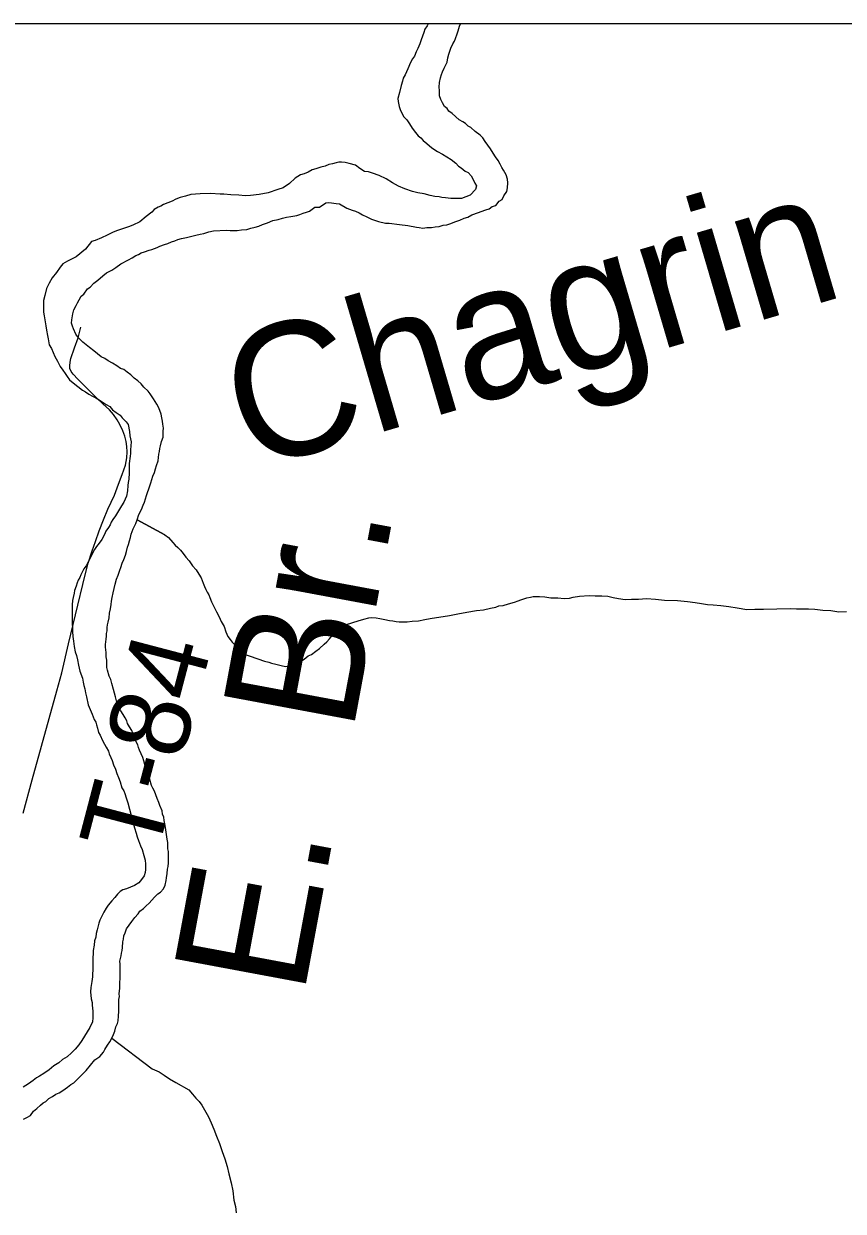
# Model space of a CAD drawing. Extents: x 103424 to 286016, y 38711 to 110967.
# Drawn here: x 120420 to 123518, y 106482 to 110967 of the extents above; entities that cross this region are included whole.
import ezdxf

# ---------------------------------------------------------------- set-up
doc = ezdxf.new("R2010")
doc.units = 0
for name, color, linetype in [('GM_X_Corporation', 7, 'Continuous'), ('GM_X_Major_River_Text', 7, 'Continuous'), ('GM_X_Minor_River', 7, 'Continuous'), ('GM_X_Township_Road', 7, 'Continuous'), ('GM_X_Township_Road_Text', 7, 'Continuous')]:
    doc.layers.add(name, color=color, linetype=linetype)

msp = doc.modelspace()

# ---------------------------------------------------------------- linework, layer by layer
at = {"layer": 'GM_X_Corporation'}
msp.add_lwpolyline([(103423.7, 96534.8), (103423.7, 38711.2), (175679.7, 38711.2), (175679.7, 110967.2), (119699, 110967.2), (119716.9, 106542.5), (119719.8, 106322.8), (119720.8, 106006.3), (119709.7, 99445.7), (119706.4, 99064.2), (119663.9, 96690), (117026.4, 96688.2), (115542.1, 96665), (105081.7, 96574.5)], close=True, dxfattribs=at)
msp.add_lwpolyline([(148354.5, 110967.2), (119699, 110967.2), (119716.9, 106542.5), (119719.8, 106322.8), (119720.8, 106006.3), (119709.7, 99445.7), (119706.4, 99064.2), (119663.9, 96690), (127752.9, 96778.3), (127904.6, 96781), (127960.9, 96782.1), (128017.2, 96783.1), (128144.7, 96785.8), (131350.5, 96844.5), (131500.4, 96848.9), (132289.6, 96863.9), (132581, 96869.6), (132838, 96874.6), (133225.9, 96882.3), (133496.3, 96888.5), (133864.7, 96896.9), (134160.1, 96903.7)], dxfattribs=at)
at = {"layer": 'GM_X_Minor_River'}
for points in [[(121948.8, 110967.2), (121944.8, 110958.8), (121936.8, 110946.6), (121932.9, 110934.5), (121927, 110920.3), (121923.1, 110906.1), (121917.3, 110891.9), (121909.4, 110873.6), (121903.5, 110861.4), (121897.6, 110845.2), (121889.6, 110835), (121881.7, 110820.8), (121871.9, 110796.5), (121862.1, 110774.2), (121854.1, 110762), (121852.2, 110749.8), (121846.4, 110733.6), (121840.6, 110707.3), (121834.8, 110685), (121835, 110672.9), (121839.2, 110654.8), (121843.4, 110642.7), (121855.8, 110616.6), (121868.1, 110604.6), (121878.4, 110588.5), (121888.6, 110572.5)], [(122194.7, 110478.6), (122184.4, 110494.6), (122174.2, 110508.6), (122163.9, 110522.7), (122155.7, 110536.7), (122145.5, 110546.7), (122127.1, 110560.7), (122110.8, 110574.7), (122100.6, 110580.6), (122090.4, 110590.6), (122080.2, 110596.6), (122066, 110604.5), (122039.5, 110628.5), (122027.3, 110636.5), (122021.1, 110646.5), (122010.9, 110654.5), (122002.7, 110668.5), (121996.5, 110680.6), (121992.3, 110694.7), (121992, 110714.9), (121989.9, 110727), (121991.7, 110745.2), (121995.5, 110763.4), (121999.4, 110775.5), (122003.3, 110785.7), (122009.2, 110799.9), (122015.1, 110812.1), (122021.1, 110822.2), (122022.9, 110838.4), (122026.8, 110852.6), (122034.6, 110874.9), (122042.5, 110891.1), (122048.4, 110901.3), (122052.4, 110911.4), (122058.2, 110929.6), (122062.1, 110939.8), (122068, 110958), (122071.5, 110967.2)], [(121888.6, 110572.5), (121901, 110556.4), (121911.2, 110544.4), (121921.4, 110536.4), (121929.6, 110526.4), (121943.9, 110514.4), (121962.2, 110498.5), (121984.6, 110484.5), (122002.9, 110474.6), (122019.2, 110464.7), (122035.4, 110454.7), (122053.8, 110440.8), (122064, 110428.8), (122074.2, 110422.8), (122088.5, 110410.8), (122100.6, 110404.9), (122110.9, 110392.9), (122119.1, 110378.8), (122125.4, 110364.8), (122131.5, 110354.7), (122127.7, 110340.5), (122107.7, 110320.1), (122075.5, 110307.7), (122063.4, 110307.6), (122035.1, 110307.3), (122014.9, 110309.1), (122000.8, 110311), (121990.6, 110312.9), (121974.4, 110314.8), (121956.2, 110318.6), (121933.9, 110324.5), (121909.7, 110328.3), (121889.4, 110334.1), (121861, 110343.9), (121836.7, 110353.8), (121814.3, 110365.7), (121789.9, 110381.6), (121763.5, 110393.5), (121739.1, 110403.3), (121722.9, 110407.2), (121708.8, 110409.1), (121690.4, 110421), (121674.1, 110433), (121649.8, 110438.8), (121635.7, 110442.7), (121621.5, 110444.6), (121611.4, 110444.5), (121601.3, 110442.3), (121587.2, 110438.2), (121573.1, 110436), (121559.1, 110429.8), (121542.9, 110425.6), (121524.8, 110419.4), (121510.7, 110415.2), (121494.7, 110406.9), (121480.6, 110400.7), (121466.5, 110396.6), (121446.5, 110384.3), (121424.5, 110363.8), (121400.4, 110347.4), (121380.3, 110341.2), (121344.1, 110328.7), (121309.8, 110322.3), (121277.6, 110317.9), (121257.4, 110317.7), (121233.1, 110319.5), (121202.8, 110321.2), (121176.5, 110323), (121162.4, 110322.9), (121126, 110326.5), (121087.6, 110324.1), (121051.3, 110321.7), (121031.2, 110315.5), (121011, 110311.2), (120995, 110305), (120980.9, 110296.8), (120964.8, 110290.6), (120948.7, 110284.4), (120938.7, 110278.2), (120928.7, 110274.1), (120912.6, 110265.8), (120904.6, 110255.6), (120882.6, 110239.3), (120858.6, 110218.8), (120832.5, 110206.5), (120816.4, 110200.2), (120774.2, 110185.7), (120758.1, 110179.5), (120736, 110169.1), (120713.9, 110158.8), (120689.8, 110148.5), (120675.7, 110144.3), (120653.8, 110115.8), (120617.8, 110087.2), (120585.6, 110070.7), (120567.6, 110060.4), (120557.6, 110048.2), (120543.7, 110027.9), (120527.8, 110007.5), (120515.9, 109987.2), (120506.1, 109966.9)], [(120767.7, 110046.2), (120787.7, 110060.6), (120815.8, 110075), (120829.9, 110083.2), (120843.9, 110091.4), (120854, 110095.6), (120864, 110101.7), (120876.1, 110105.9), (120894.2, 110112.1), (120904.3, 110114.3), (120914.3, 110118.4), (120924.4, 110122.5), (120934.4, 110126.7), (120952.5, 110132.9), (120964.6, 110137.1), (120978.7, 110143.3), (120990.7, 110147.4), (121002.8, 110151.6), (121016.9, 110155.8), (121035, 110160), (121055.2, 110164.2), (121071.3, 110168.4), (121087.4, 110172.6), (121101.5, 110174.8), (121119.6, 110181), (121137.7, 110185.3), (121186.2, 110187.8), (121200.3, 110185.9), (121214.5, 110186), (121226.6, 110186.1), (121242.7, 110188.3), (121262.9, 110190.5), (121279, 110194.7), (121295.1, 110198.9), (121309.2, 110203.1), (121323.3, 110209.3), (121341.4, 110215.6), (121361.5, 110223.8), (121381.6, 110228.1), (121397.7, 110232.3), (121413.9, 110236.5), (121430, 110238.7), (121452.2, 110242.9), (121464.2, 110247.1), (121476.3, 110251.2), (121488.4, 110255.4), (121500.4, 110259.6), (121520.5, 110273.9), (121538.6, 110274.1), (121562.7, 110290.5), (121572.8, 110292.6), (121582.9, 110290.7), (121601.1, 110288.8), (121613.2, 110286.9), (121641.7, 110271.1), (121662, 110263.2), (121674.1, 110259.3), (121688.4, 110253.4), (121700.6, 110245.4), (121716.8, 110237.5), (121735.1, 110229.6), (121761.5, 110219.7), (121787.8, 110213.9), (121801.9, 110214.1), (121840.4, 110208.4), (121872.7, 110204.7), (121905.1, 110198.9), (121915.2, 110197), (121929.4, 110195.2), (121943.5, 110197.3), (121961.7, 110197.5), (121975.8, 110199.7), (121989.9, 110201.8), (122006, 110206), (122020.1, 110208.2), (122034.2, 110212.3), (122050.3, 110218.6), (122068.4, 110224.8), (122084.5, 110233), (122098.6, 110237.2), (122114.6, 110245.5), (122138.8, 110253.8), (122148.8, 110257.9), (122166.9, 110264.2), (122179, 110268.3), (122191, 110276.5), (122205.1, 110280.7), (122217, 110297), (122229.1, 110303.2), (122235, 110317.4), (122246.9, 110333.7), (122248.8, 110347.8), (122250.6, 110366), (122248.4, 110380.1), (122244.2, 110396.2), (122233.8, 110414.3), (122227.7, 110424.3), (122221.5, 110436.4), (122213.2, 110450.5), (122203, 110464.5), (122194.7, 110478.6)], [(120735, 108686.6), (120736.9, 108696.7), (120738.8, 108706.8), (120742.7, 108723), (120744.5, 108741.2), (120748.3, 108757.4), (120750.2, 108773.6), (120752.1, 108785.7), (120753.9, 108799.9), (120757.7, 108818.1), (120761.6, 108834.3), (120765.4, 108850.5), (120771.3, 108868.7), (120777.2, 108884.9), (120783, 108903.2), (120786.9, 108913.3), (120792.8, 108929.5), (120798.7, 108943.7), (120804.6, 108959.9), (120808.4, 108974.1), (120812.3, 108990.3), (120816.2, 109000.5), (120820.1, 109014.6), (120824, 109026.8), (120825.9, 109038.9), (120829.8, 109049.1), (120833.7, 109059.2), (120843.6, 109079.5), (120849.5, 109093.7), (120855.3, 109114), (120865.2, 109132.2), (120871, 109148.4), (120877, 109160.6), (120880.9, 109172.8), (120884.8, 109184.9), (120896.5, 109221.4), (120900.4, 109233.6), (120904.3, 109245.7), (120908.2, 109257.9), (120914.1, 109272.1), (120917.9, 109286.3), (120921.8, 109298.4), (120927.7, 109316.7), (120929.5, 109328.8), (120931.4, 109340.9), (120933.3, 109351), (120935.2, 109363.2), (120937.1, 109373.3), (120941, 109389.5), (120946.8, 109405.7), (120946.6, 109427.9), (120948.5, 109440.1), (120946.3, 109454.2), (120944.1, 109466.3), (120941.9, 109478.4), (120939.8, 109492.5), (120931.4, 109516.7), (120923.2, 109530.7), (120917, 109540.8), (120910.8, 109550.8), (120898.5, 109568.8), (120890.3, 109578.9), (120873.9, 109594.9), (120863.7, 109606.9), (120851.4, 109618.9), (120837.2, 109628.8), (120824.9, 109640.8), (120810.7, 109650.8), (120798.4, 109660.8), (120786.3, 109664.7), (120772, 109674.6), (120755.7, 109684.6), (120739.5, 109694.5), (120727.3, 109702.5), (120713.1, 109708.4), (120698.8, 109720.4), (120684.5, 109732.3), (120668.2, 109744.3), (120656, 109754.3), (120643.7, 109764.3), (120627.4, 109780.3), (120617.1, 109794.3), (120608.8, 109814.4), (120604.7, 109824.5), (120600.5, 109836.5), (120602.4, 109848.7), (120606.1, 109870.9), (120610, 109887.1), (120617.9, 109903.4), (120623.8, 109913.5), (120629.8, 109923.7), (120637.7, 109937.9), (120647.7, 109946.1), (120661.6, 109966.4), (120671.6, 109972.6), (120685.6, 109986.9), (120699.6, 109999.1), (120719.6, 110015.5), (120733.6, 110025.7), (120753.7, 110036), (120767.7, 110046.2)], [(120506.1, 109966.9), (120500.3, 109940.6), (120494.5, 109922.3), (120494.8, 109894.1), (120495, 109877.9), (120497.1, 109863.8), (120501.4, 109841.6), (120503.6, 109825.5), (120505.9, 109809.4), (120510.1, 109789.2), (120512.3, 109777.1), (120516.6, 109754.9), (120524.8, 109740.9), (120531.1, 109724.8), (120537.3, 109710.7), (120547.6, 109692.6), (120557.9, 109672.5), (120568.2, 109658.5), (120576.4, 109646.4), (120584.7, 109634.4), (120592.9, 109622.4), (120607.1, 109610.4), (120641.8, 109582.5), (120654, 109576.5), (120666.2, 109568.6), (120680.4, 109560.6), (120692.6, 109554.7), (120704.8, 109546.7), (120717.1, 109538.8), (120731.3, 109528.8), (120745.5, 109520.9), (120755.8, 109508.9), (120770, 109498.9), (120784.3, 109488.9), (120792.5, 109478.9), (120806.8, 109462.9), (120815, 109452.9), (120819.3, 109426.7), (120821.5, 109410.5), (120825.8, 109388.4), (120824.2, 109358), (120824.3, 109343.9), (120822.4, 109333.8), (120818.7, 109305.5), (120819.1, 109271.1), (120817.4, 109246.9), (120815.5, 109234.7), (120813.6, 109222.6), (120811.8, 109202.4), (120808, 109182.2), (120798.2, 109159.8), (120790.3, 109145.6), (120782.3, 109133.4), (120774.4, 109121.2), (120766.5, 109109), (120756.5, 109094.8), (120750.6, 109084.6), (120746.7, 109074.5), (120740.7, 109064.3), (120730.8, 109050.1), (120724.9, 109037.9), (120715, 109019.6), (120705.1, 109005.4), (120695.1, 108993.2), (120687.2, 108981), (120679.3, 108964.8), (120671.4, 108948.5), (120663.5, 108934.3), (120655.6, 108920.1), (120647.6, 108907.9), (120641.7, 108897.7), (120635.8, 108885.6), (120631.9, 108875.4), (120625.9, 108865.2), (120622, 108855.1), (120618.1, 108842.9), (120612.2, 108826.7), (120610.3, 108816.6), (120606.5, 108800.4), (120604.6, 108788.3), (120602.8, 108772.1), (120602.9, 108758), (120603.1, 108743.8), (120603.2, 108733.7), (120603.4, 108715.6), (120603.9, 108671.1), (120606.2, 108653), (120608.4, 108634.8), (120610.6, 108614.6), (120614.9, 108594.5), (120619.1, 108580.4), (120623.3, 108564.3), (120627.6, 108544.1), (120631.9, 108521.9), (120642.3, 108495.8), (120644.5, 108479.6), (120646.7, 108467.6), (120650.9, 108455.5), (120653.1, 108439.3), (120657.3, 108425.2), (120663.7, 108395)], [(120951.8, 109036.9), (120953.1, 109036.1), (120849.5, 109093.7), (120953.1, 109036.1), (120967.4, 109026.2), (120983.8, 109008.2), (120992, 108998.2), (121002.2, 108988.2), (121012.4, 108978.2), (121022.6, 108966.1), (121032.9, 108952.1), (121045.2, 108938.1), (121057.5, 108920), (121071.8, 108904), (121082.1, 108888), (121090.4, 108873.9), (121098.7, 108853.8), (121102.9, 108841.7), (121109.1, 108829.6), (121113.2, 108819.6), (121119.4, 108809.6), (121123.5, 108799.5), (121129.8, 108783.4), (121140.1, 108763.3), (121148.4, 108745.2), (121158.7, 108727.1), (121167, 108709), (121177.3, 108691), (121183.6, 108670.8), (121191.9, 108652.7), (121200.1, 108640.7), (121208.3, 108630.7), (121218.5, 108620.7), (121230.8, 108606.7), (121247.2, 108588.7), (121330.3, 108559.2), (121346.5, 108555.3), (121356.7, 108551.4), (121372.9, 108547.5), (121383, 108545.6), (121393.1, 108543.6), (121409.3, 108539.8), (121433.5, 108542), (121443.6, 108544.1), (121457.6, 108554.4), (121469.7, 108560.6), (121479.7, 108566.7), (121495.7, 108579), (121507.8, 108585.2), (121523.8, 108597.5), (121537.8, 108607.7), (121555.8, 108624), (121565.8, 108632.2), (121575.8, 108644.4), (121599.7, 108672.9), (121639.8, 108697.6), (121684, 108712.2), (121706.2, 108718.4), (121724.3, 108722.7), (121736.4, 108724.8), (121752.6, 108722.9), (121766.7, 108721.1), (121785, 108717.2), (121803.2, 108713.3), (121815.3, 108711.5), (121827.5, 108709.6), (121839.6, 108707.7), (121855.8, 108707.8), (121869.9, 108708), (121888.1, 108710.1), (121912.3, 108712.4), (121936.5, 108716.7), (121956.6, 108720.9), (122029.2, 108731.8), (122061.4, 108738.1), (122095.7, 108744.5), (122132, 108751), (122158.2, 108753.2), (122184.4, 108759.6), (122204.6, 108763.8), (122216.6, 108768), (122232.7, 108770.1), (122252.9, 108776.4), (122275, 108782.7), (122289.1, 108786.9), (122299.2, 108791), (122311.2, 108795.2), (122321.3, 108799.3), (122335.4, 108801.5), (122345.5, 108803.6), (122369.7, 108803.8), (122389.9, 108802), (122412.2, 108798.2), (122438.5, 108798.4), (122462.7, 108796.7), (122482.9, 108796.9), (122497, 108801), (122521.2, 108805.3), (122557.5, 108807.7), (122579.8, 108805.9), (122606, 108806.2)], [(122606, 108806.2), (122628.2, 108804.4), (122648.5, 108800.5), (122668.7, 108796.7), (122693, 108792.9), (122717.2, 108793.1), (122743.5, 108793.4), (122773.8, 108795.7), (122808.1, 108794), (122842.5, 108790.3), (122891, 108788.8), (122929.4, 108785.2), (122957.7, 108781.4), (122982, 108777.6), (123004.3, 108773.8), (123026.5, 108772), (123054.8, 108770.2), (123085.2, 108766.5), (123117.5, 108760.8), (123154, 108755.1), (123184.3, 108755.4), (123216.6, 108755.7), (123317.5, 108758.7), (123341.8, 108756.9), (123366, 108757.2), (123386.2, 108757.4), (123410.5, 108755.6), (123440.8, 108751.9), (123471.1, 108750.2), (123501.5, 108746.4), (123529.8, 108746.7)], [(120782.9, 107347.9), (120784.8, 107358), (120784.7, 107370.1), (120784.6, 107380.2), (120784.4, 107392.3), (120784.3, 107402.4), (120784.2, 107414.6), (120784, 107426.7), (120785.9, 107436.8), (120787.8, 107446.9), (120789.7, 107457), (120791.6, 107467.1), (120793.5, 107477.3), (120795.3, 107499.5), (120797.2, 107509.6), (120799.1, 107521.8), (120803, 107533.9), (120808.9, 107548.1), (120818.8, 107562.3), (120828.7, 107576.6), (120840.7, 107590.8), (120852.6, 107605.1), (120858.6, 107615.3), (120872.6, 107625.5), (120882.6, 107635.7), (120894.6, 107645.9), (120904.6, 107656.1), (120914.5, 107668.3), (120926.5, 107680.6), (120936.5, 107686.7), (120948.5, 107699), (120954.4, 107713.2), (120958.2, 107731.4), (120960.1, 107741.5), (120961.9, 107757.7), (120963.8, 107773.9), (120965.7, 107784), (120967.5, 107798.1), (120967.4, 107808.2), (120967.3, 107818.3), (120967.2, 107830.4), (120967, 107840.5), (120964.9, 107850.6), (120964.8, 107862.7), (120964.6, 107874.8), (120962.5, 107887), (120955.9, 107931.3), (120953.7, 107945.4), (120951.5, 107957.5), (120949.4, 107969.6), (120945.2, 107981.7), (120943, 107993.8), (120934.7, 108013.9), (120930.5, 108026), (120924.3, 108040.1), (120920.1, 108054.2), (120913.9, 108068.3), (120907.7, 108080.3), (120903.5, 108090.4), (120897.2, 108112.5), (120893, 108126.6), (120888.8, 108138.7), (120884.6, 108152.8), (120878.4, 108168.9), (120874.2, 108183), (120870, 108195.1), (120863.8, 108209.1), (120857.6, 108223.2), (120853.4, 108233.3), (120851.3, 108243.4), (120843, 108259.4), (120836.7, 108277.5), (120832.6, 108287.6), (120828.4, 108297.7), (120820.2, 108311.7), (120812, 108323.8), (120809.8, 108333.8), (120803.6, 108345.9), (120795.4, 108357.9), (120787.2, 108372), (120776.9, 108390.1), (120770.6, 108410.2), (120766.4, 108424.3), (120760, 108452.5), (120753.6, 108474.7), (120749.4, 108490.8), (120743.2, 108502.8), (120736.9, 108525), (120734.8, 108535.1), (120734.6, 108547.2), (120734.4, 108563.4), (120732.3, 108575.5), (120732.1, 108591.6), (120730, 108601.7), (120729.8, 108611.8), (120729.7, 108621.9), (120731.5, 108642.1), (120733.4, 108654.2), (120733.3, 108664.3), (120735.2, 108674.5), (120735, 108686.6)], [(120663.7, 108395), (120678.3, 108358.8), (120686.6, 108338.7), (120692.7, 108328.6), (120694.9, 108318.6), (120699.1, 108306.5), (120703.3, 108290.4), (120709.5, 108280.3), (120717.8, 108260.2), (120726, 108246.2), (120732.2, 108234.1), (120740.4, 108220), (120742.6, 108210), (120748.8, 108195.9), (120755, 108183.8), (120759.2, 108167.7), (120767.5, 108151.6), (120771.7, 108135.5), (120778, 108119.4), (120784.2, 108103.3), (120790.5, 108081.2), (120798.8, 108069.1), (120802.9, 108059.1), (120807.2, 108043), (120813.4, 108024.8), (120819.7, 108000.7), (120826.1, 107976.5), (120838.7, 107930.2), (120845, 107910), (120849.3, 107895.9), (120853.4, 107881.8), (120861.8, 107861.7), (120868, 107847.6), (120874.3, 107825.5), (120878.6, 107807.3), (120880.7, 107793.2), (120881, 107773), (120879.1, 107760.9), (120875.2, 107748.7), (120865.3, 107734.5), (120855.3, 107722.3), (120839.3, 107712), (120823.2, 107705.8), (120809.1, 107699.6), (120795, 107695.4), (120785, 107689.3), (120775, 107679.1), (120765.1, 107666.8), (120753.1, 107654.6), (120739.1, 107638.3), (120731.2, 107626.1), (120723.3, 107611.9), (120715.4, 107595.7), (120707.5, 107581.4), (120703.6, 107569.3), (120701.7, 107559.2), (120697.8, 107545), (120693.9, 107530.8), (120692.1, 107516.7), (120688.2, 107502.5), (120686.4, 107486.3), (120682.6, 107466.1), (120682.7, 107453.9), (120680.8, 107439.8), (120681, 107423.6), (120681.2, 107407.5), (120681.4, 107393.3), (120679.6, 107377.2), (120679.7, 107367.1), (120677.9, 107348.9), (120674.1, 107326.6), (120672.3, 107310.4), (120674.6, 107284.2), (120678.8, 107270.1), (120678.9, 107260), (120681.2, 107237.8), (120681.4, 107221.6), (120681.5, 107211.6), (120679.6, 107197.4), (120669.8, 107175.1), (120659.9, 107158.8), (120650, 107142.6), (120640.1, 107126.3), (120628.1, 107110), (120614.2, 107093.7), (120600.2, 107079.5), (120584.2, 107065.2), (120566.2, 107054.9), (120552.2, 107042.6), (120534.1, 107030.3), (120516.1, 107016), (120496.1, 107001.7), (120480, 106991.4), (120468, 106985.2), (120456, 106975), (120438, 106962.7), (120417.9, 106950.4)], [(120419.3, 106829.2), (120431.4, 106835.4), (120445.4, 106843.6), (120457.3, 106859.9), (120469.3, 106870.1), (120483.3, 106882.4), (120493.3, 106890.6), (120503.4, 106896.7), (120515.4, 106906.9), (120529.4, 106915.1), (120541.4, 106923.3), (120553.5, 106929.5), (120567.5, 106937.7), (120585.5, 106950), (120597.6, 106960.3), (120609.6, 106966.4), (120621.6, 106978.7), (120637.5, 106995), (120655.5, 107013.4), (120689.4, 107054.1), (120707.4, 107066.4), (120721.4, 107082.7), (120727.3, 107092.8), (120737.2, 107109.1), (120745.1, 107121.3), (120753.1, 107135.5), (120759, 107149.7), (120764.9, 107161.9), (120768.7, 107178.1), (120774.6, 107190.3), (120776.5, 107200.4), (120778.4, 107218.6), (120780.2, 107236.8), (120780, 107252.9), (120779.8, 107271.1), (120779.6, 107281.2), (120781.5, 107293.3), (120781.4, 107303.4), (120783.2, 107323.7), (120783, 107337.8), (120782.9, 107347.9)], [(120753.1, 107135.5), (120905.9, 107019.9), (120932.3, 107008), (120950.6, 106996.1), (120971, 106982.1), (120995.4, 106968.2), (121044.2, 106940.5), (121058.5, 106924.4), (121070.8, 106908.4), (121083.1, 106896.4), (121093.3, 106882.4), (121103.6, 106864.3), (121118.1, 106838.2), (121128.4, 106816.1), (121138.8, 106791.9), (121149.2, 106765.8), (121159.6, 106737.6), (121170.1, 106707.4), (121180.5, 106679.2), (121188.9, 106651), (121195.3, 106622.8), (121203.8, 106588.6), (121210.2, 106558.3), (121214.6, 106524), (121221, 106499.9), (121223.3, 106475.6)]]:
    msp.add_lwpolyline(points, dxfattribs=at)
at = {"layer": 'GM_X_Township_Road'}
for points in [[(120696.4, 109553.1), (120688.6, 109560.3), (120654.9, 109593.9), (120624.8, 109624.6), (120606.9, 109643.5), (120598.8, 109654.2), (120594.7, 109664.4), (120594.2, 109675.1), (120595.2, 109689.4), (120598.2, 109702.7), (120612, 109742.5), (120626.3, 109780.8), (120635.5, 109821.1)], [(120418.1, 107985.5), (120452.5, 108111.7), (120486.9, 108237.8), (120515.8, 108342.6), (120544.7, 108447.4), (120563.6, 108515.8), (120589.8, 108624.9), (120616.1, 108734), (120652.2, 108885.2), (120663.6, 108929.4), (120678.2, 108976), (120691.3, 109010.9), (120705.2, 109051.3), (120721.8, 109093.8), (120738.6, 109133.1), (120762.6, 109186.2), (120778.9, 109227.5), (120792.7, 109264.2), (120804.4, 109299.5), (120810, 109328.1), (120811.1, 109350), (120810, 109369.9), (120807, 109389.8), (120801.9, 109409.7), (120794.2, 109430.1), (120783, 109453.6), (120772.8, 109470.9), (120759, 109490.8), (120743.7, 109508.7), (120719.7, 109531.7), (120696.4, 109553.1)]]:
    msp.add_lwpolyline(points, dxfattribs=at)

# ---------------------------------------------------------------- texts
at = {"layer": 'GM_X_Major_River_Text'}
for s, height, rotation, p in [('Chagrin', 503.47, 16.3919, (121271.4, 109276.7)), ('E.  Br.', 503.42, 79.4385, (121477.2, 107288.2))]:
    msp.add_text(s, height=height, rotation=rotation, dxfattribs=at).set_placement(p)
at = {"layer": 'GM_X_Township_Road_Text'}
msp.add_text('T-84', height=301.87, rotation=75.2916, dxfattribs=at).set_placement((120919.9, 107808.9))

doc.saveas('drawing.dxf')
